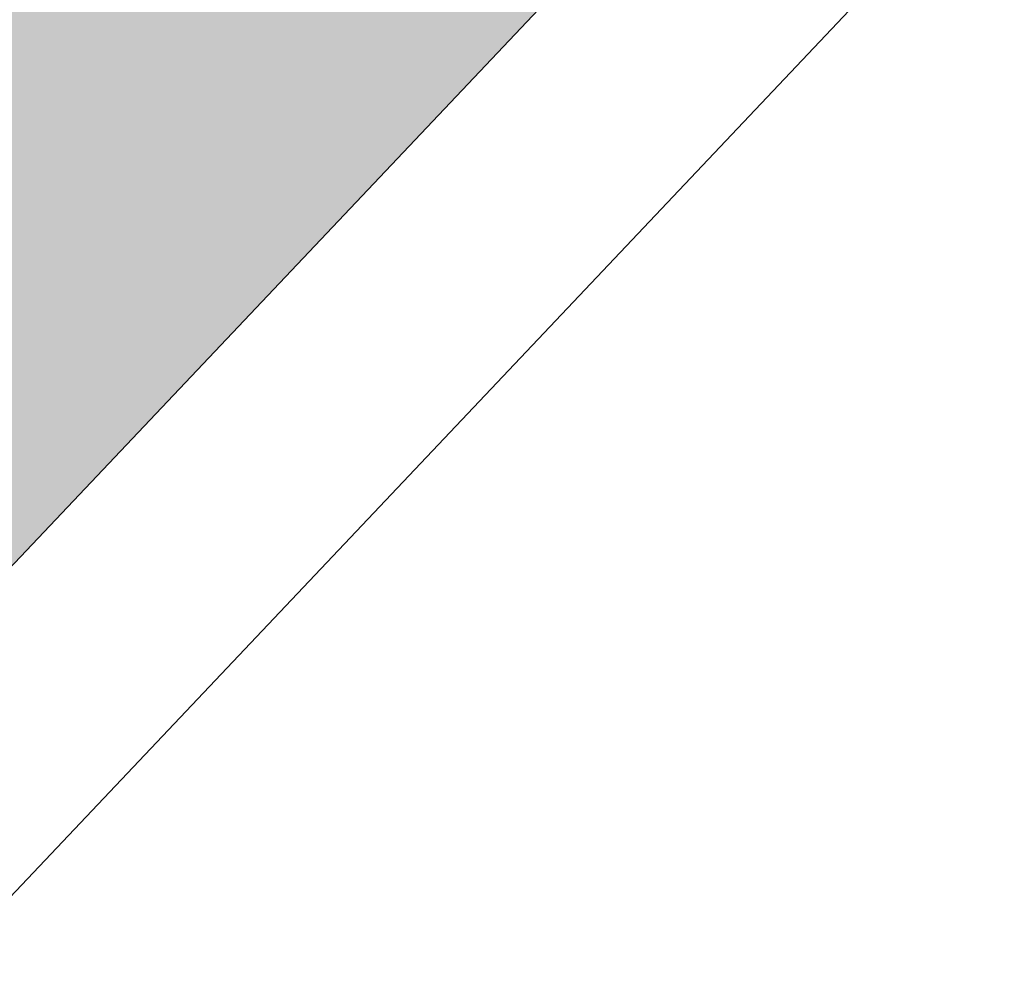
# Model space of a CAD drawing. Header units: metres. Extents: x 163543 to 168130, y 402678 to 405437.
# Tile 677 of 1056: x 165504.539 to 165504.888, y 403922.019 to 403922.358. Entities that reach past the tile are written whole.
import ezdxf

# ---------------------------------------------------------------- set-up
doc = ezdxf.new("R2010")
doc.units = ezdxf.units.M
doc.linetypes.add('X-CA190022.004-UO-DWM_Snelfietsroute$0$VH-OPSLUITBAND_80X200', pattern=[14, 8, -2, 2, -2])
doc.layers.add('X-CA190022.004-UO-ARC_Arcering$0$N-WE-VH-VERHARDING_TEGEL-A-200 60MM TEGEL', color=252, linetype='Continuous', lineweight=18, transparency=0.5)
doc.layers.add('X-CA190022.004-UO-DWM_Snelfietsroute$0$N-WE-VH-KANTOPSLUITING_ACHTERKANTBAND-G', color=7, linetype='Continuous', lineweight=9)
doc.layers.add('X-CA190022.004-UO-DWM_Snelfietsroute$0$N-WE-VH-KANTOPSLUITING_OPSLUITBAND_80X200-G', color=150, linetype='X-CA190022.004-UO-DWM_Snelfietsroute$0$VH-OPSLUITBAND_80X200', lineweight=35)

msp = doc.modelspace()

# ---------------------------------------------------------------- hatches: boundary and pattern name
at = {"layer": 'X-CA190022.004-UO-ARC_Arcering$0$N-WE-VH-VERHARDING_TEGEL-A-200 60MM TEGEL', "ltscale": 0.5}
h = msp.add_hatch(color=256, dxfattribs=at)
h.dxf.hatch_style = 1
edge = h.paths.add_edge_path()
edge.add_arc((165515.64288, 403930.99042), 2, 48.56271, 136.57631, ccw=False)
edge.add_line((165516.96648, 403932.48978), (165524.01566, 403926.20457))
edge.add_line((165524.01566, 403926.20457), (165525.29967, 403927.67111))
edge.add_arc((165502.24428, 403901.53739), 34.85, 48.580986, 54.31414)
edge.add_line((165522.57371, 403929.84352), (165521.3285, 403930.73782))
edge.add_arc((165541.83293, 403959.28762), 35.15, 231.496912, 234.31414, ccw=False)
edge.add_arc((165541.83293, 403959.28762), 35.15, 228.679684, 231.496912, ccw=False)
edge.add_line((165518.62451, 403932.88891), (165517.86919, 403933.55343))
edge.add_line((165517.86919, 403933.55343), (165517.83611, 403933.51594))
edge.add_line((165517.83611, 403933.51594), (165517.09455, 403934.17191))
edge.add_arc((165515.24218, 403932.07221), 2.8, 48.58099, 138.74262)
edge.add_line((165513.13727, 403933.91865), (165512.80922, 403933.54469))
edge.add_line((165512.80922, 403933.54469), (165487.03761, 403906.29441))
edge.add_line((165487.03761, 403906.29441), (165486.55974, 403905.78264))
edge.add_line((165486.55974, 403905.78264), (165479.73495, 403898.47359))
edge.add_line((165479.73495, 403898.47359), (165478.38819, 403897.03127))
edge.add_line((165478.38819, 403897.03127), (165478.33022, 403896.96906))
edge.add_line((165478.33022, 403896.96906), (165479.64937, 403895.7444))
edge.add_line((165479.64937, 403895.7444), (165479.7045, 403895.80354))
edge.add_line((165479.7045, 403895.80354), (165481.05058, 403897.24513))
edge.add_line((165481.05058, 403897.24513), (165487.87537, 403904.55418))
edge.add_line((165487.87537, 403904.55418), (165488.3491, 403905.06152))
edge.add_line((165488.3491, 403905.06152), (165514.1903, 403932.3652))

# ---------------------------------------------------------------- linework, layer by layer
at = {"layer": 'X-CA190022.004-UO-DWM_Snelfietsroute$0$N-WE-VH-KANTOPSLUITING_ACHTERKANTBAND-G', "ltscale": 0.2, "flags": 128}
msp.add_lwpolyline([(165473.66701, 403887.29108), (165473.89001, 403887.70653), (165474.33842, 403888.50639), (165474.79677, 403889.28015), (165475.27329, 403890.04259), (165475.76769, 403890.79326), (165476.27968, 403891.53172), (165476.80895, 403892.25758), (165477.3552, 403892.97043), (165477.9181, 403893.66987), (165478.49734, 403894.35551), (165479.09422, 403895.02884), (165479.70794, 403895.68991), (165479.76302, 403895.74899), (165488.40739, 403905.00672), (165514.2484, 403932.31021, -0.404095), (165516.91353, 403932.42981), (165523.96299, 403926.14435)], format="xyb", dxfattribs=at)
at = {"layer": 'X-CA190022.004-UO-DWM_Snelfietsroute$0$N-WE-VH-KANTOPSLUITING_OPSLUITBAND_80X200-G', "ltscale": 0.2, "flags": 128}
msp.add_lwpolyline([(165470.47067, 403879.33443), (165470.48128, 403879.37256), (165470.7309, 403880.26462), (165470.99512, 403881.12899), (165471.27976, 403881.98658), (165471.58466, 403882.83691), (165471.90963, 403883.6795), (165472.25446, 403884.51387), (165472.61896, 403885.33956), (165473.00291, 403886.15611), (165473.41467, 403886.98026), (165473.5963, 403887.32849), (165473.81987, 403887.74502), (165474.26911, 403888.54634), (165474.72842, 403889.32174), (165475.20596, 403890.0858), (165475.70141, 403890.83805), (165476.21448, 403891.57809), (165476.74487, 403892.30549), (165477.29228, 403893.01985), (165477.85638, 403893.72077), (165478.43684, 403894.40786), (165479.03497, 403895.0826), (165479.64937, 403895.7444), (165479.7045, 403895.80354), (165488.3491, 403905.06152), (165514.1903, 403932.3652, -0.404095), (165516.96648, 403932.48978), (165524.01566, 403926.20457)], format="xyb", dxfattribs=at)

doc.saveas('drawing.dxf')
